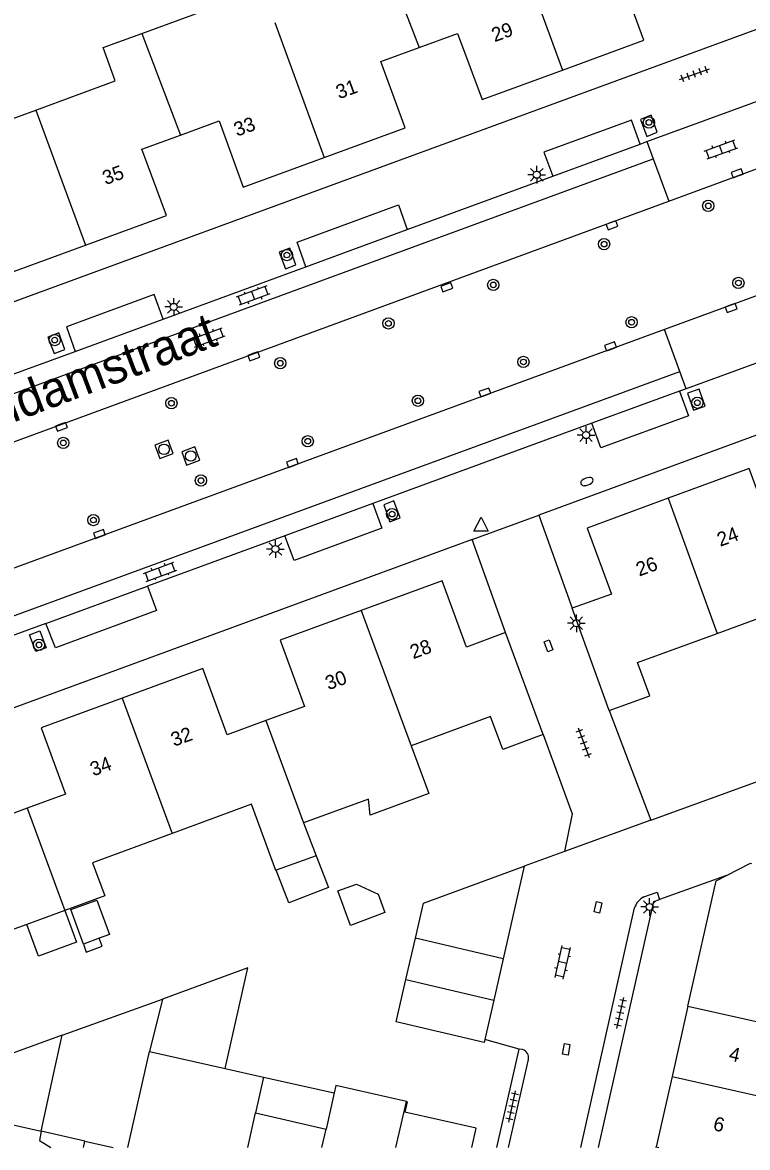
# Model space of a CAD drawing. Extents: x 128000 to 131008, y 398996 to 402500.
# Drawn here: x 129153.7 to 129205, y 399000 to 399079.6 of the extents above; entities that cross this region are included whole.
import ezdxf

# ---------------------------------------------------------------- set-up
doc = ezdxf.new("R2010")
doc.units = 0
for name, color, linetype in [('gg-afsc-muur', 7, 'Continuous'), ('gg-anno-huisnummerreeks BGT', 7, 'Continuous'), ('gg-anno-openbare ruimte label', 7, 'Continuous'), ('gg-bbg-bijgebouw', 7, 'Continuous'), ('gg-bbg-gedigitaliseerde bebouwing', 7, 'Continuous'), ('gg-bbg-gedigitaliseerde bijgebouw', 7, 'Continuous'), ('gg-bbg-hoofdgebouw', 7, 'Continuous'), ('gg-bbg-luifel en loopbrug', 7, 'Continuous'), ('gg-bbg-tussenscheiding', 7, 'Continuous'), ('gg-knt-verharding', 7, 'Continuous'), ('gg-knt-verharding nz', 7, 'Continuous'), ('gt-grn-weggrens', 7, 'Continuous'), ('gt-symb-boom', 7, 'Continuous'), ('gt-symb-brandkraan', 7, 'Continuous'), ('gt-symb-klinker verharding', 7, 'Continuous'), ('gt-symb-kolk', 7, 'Continuous'), ('gt-symb-kolk center center', 7, 'Continuous'), ('gt-symb-lichtmast', 7, 'Continuous'), ('gt-symb-rioolschacht', 7, 'Continuous'), ('gt-symb-tegel verharding', 7, 'Continuous'), ('gt-symb-waterafsluiter', 7, 'Continuous')]:
    doc.layers.add(name, color=color, linetype=linetype)

# ---------------------------------------------------------------- blocks, each defined once
blk = doc.blocks.new('gt0-KOLK')
at = {"layer": 'gt-symb-kolk'}
blk.add_lwpolyline([(0, 0), (0.375, 0), (0.375, 0.4), (-0.375, 0.4), (-0.375, 0), (0, 0)], dxfattribs=at)
blk = doc.blocks.new('gt0-RS')
at = {"layer": 'gt-symb-rioolschacht'}
blk.add_lwpolyline([(-0.5, -0.5), (0.5, -0.5), (0.5, 0.5), (-0.5, 0.5)], close=True, dxfattribs=at)
blk.add_circle((0, 0), 0.375, dxfattribs=at)
blk = doc.blocks.new('gt0-BOOM')
at = {"layer": 'gt-symb-boom'}
for radius in [0.4, 0.2]:
    blk.add_circle((0, 0), radius, dxfattribs=at)
blk = doc.blocks.new('gt0-KL1')
at = {"layer": 'gt-symb-klinker verharding'}
for p, q in [((-1.15, 0.3), (1.15, 0.3)), ((-1, -0.3), (-1, 0.3)), ((-0.5, 0.3), (-0.5, 0.45)), ((0, -0.3), (0, 0.3)), ((0.5, 0.3), (0.5, 0.45)), ((1, -0.3), (1, 0.3)), ((-1.15, -0.3), (1.15, -0.3)), ((-0.5, -0.45), (-0.5, -0.3)), ((0.5, -0.45), (0.5, -0.3))]:
    blk.add_line(p, q, dxfattribs=at)
blk = doc.blocks.new('gt0-WAFSL')
at = {"layer": 'gt-symb-waterafsluiter'}
for p, q in [((-0.5, -0.333), (0, 0.667)), ((0, 0.667), (0.5, -0.333)), ((0.5, -0.333), (-0.5, -0.333))]:
    blk.add_line(p, q, dxfattribs=at)
blk = doc.blocks.new('gt0-BR')
at = {"layer": 'gt-symb-brandkraan'}
for centre, radius, start, end in [((-0.244, 0), 0.206, 107.56694, 252.43307), ((0.599, -2.664), 3, 106.89205, 107.56694), ((0, -0.691), 0.938, 73.10799, 106.89205), ((-0.599, -2.664), 3, 72.43309, 73.10799), ((0.244, 0), 0.206, 287.56695, 72.43309), ((0.599, 2.664), 3, 252.43307, 253.10797), ((0, 0.691), 0.938, 253.10797, 286.89206), ((-0.599, 2.664), 3, 286.89206, 287.56695)]:
    blk.add_arc(centre, radius, start, end, dxfattribs=at)
blk = doc.blocks.new('gt0-LMAST')
at = {"layer": 'gt-symb-lichtmast'}
for p, q in [((-0.182, 0.173), (-0.447, 0.438)), ((-0.005, 0.246), (-0.005, 0.621)), ((0.172, 0.173), (0.437, 0.438)), ((-0.255, -0.004), (-0.63, -0.004)), ((-0.182, -0.181), (-0.447, -0.446)), ((-0.005, -0.254), (-0.005, -0.629)), ((0.437, -0.446), (0.172, -0.181)), ((0.245, -0.004), (0.62, -0.004))]:
    blk.add_line(p, q, dxfattribs=at)
blk.add_circle((-0.005, -0.004), 0.25, dxfattribs=at)
blk = doc.blocks.new('gt0-TEG1')
at = {"layer": 'gt-symb-tegel verharding'}
for p, q in [((-1.125, 0), (1.125, 0)), ((-0.9, -0.25), (-0.9, 0.25)), ((-0.45, -0.25), (-0.45, 0.25)), ((0, -0.25), (0, 0.25)), ((0.45, -0.25), (0.45, 0.25)), ((0.9, -0.25), (0.9, 0.25))]:
    blk.add_line(p, q, dxfattribs=at)
blk = doc.blocks.new('gt0-KOLKCC')
at = {"layer": 'gt-symb-kolk center center'}
blk.add_lwpolyline([(-0.375, 0.2), (0.375, 0.2), (0.375, -0.2), (-0.375, -0.2)], close=True, dxfattribs=at)

msp = doc.modelspace()

# ---------------------------------------------------------------- linework, layer by layer
at = {"layer": 'gg-afsc-muur'}
for p, q in [((129195.23, 399030.901), (129198.162, 399023.154)), ((129192.075, 399020.946), (129189.22, 399019.911)), ((129188.854, 399006.945), (129186.427, 399007.63)), ((129187.286, 399000), (129188.854, 399006.945))]:
    msp.add_line(p, q, dxfattribs=at)
for points in [[(129190.55, 399029.211), (129192.61, 399023.591), (129192.075, 399020.946)], [(129198.162, 399023.154), (129215.3, 399029.371), (129215.881, 399029.24)]]:
    msp.add_lwpolyline(points, dxfattribs=at)
at = {"layer": 'gg-bbg-bijgebouw'}
for p, q in [((129189.22, 399019.911), (129187.727, 399013.348)), ((129180.843, 399011.874), (129181.523, 399014.806)), ((129187.727, 399013.348), (129187.06, 399010.413)), ((129187.06, 399010.413), (129186.427, 399007.63)), ((129158.152, 399000.448), (129155.065, 399001.145)), ((129158.152, 399000.448), (129160.137, 399000))]:
    msp.add_line(p, q, dxfattribs=at)
for points in [[(129181.523, 399014.806), (129182.1, 399017.291), (129189.22, 399019.911)], [(129186.427, 399007.63), (129186.38, 399007.421), (129180.151, 399008.891), (129180.843, 399011.874)]]:
    msp.add_lwpolyline(points, dxfattribs=at)
at = {"layer": 'gg-bbg-gedigitaliseerde bebouwing'}
for p, q in [((129186.84, 399030.491), (129181.231, 399028.417)), ((129162.714, 399006.793), (129168.074, 399005.587)), ((129168.074, 399005.587), (129170.786, 399004.976)), ((129170.786, 399004.976), (129170.22, 399002.461)), ((129175.781, 399003.875), (129175.201, 399001.3)), ((129170.22, 399002.461), (129175.201, 399001.3))]:
    msp.add_line(p, q, dxfattribs=at)
for points in [[(129181.231, 399028.417), (129182.471, 399025.037), (129178.328, 399023.518), (129178.21, 399024.64), (129173.608, 399022.958)], [(129180.895, 399003.248), (129175.893, 399004.374), (129175.781, 399003.875)], [(129180.895, 399003.248), (129180.933, 399003.239), (129180.765, 399002.492)]]:
    msp.add_lwpolyline(points, dxfattribs=at)
at = {"layer": 'gg-bbg-gedigitaliseerde bijgebouw'}
for p, q in [((129159.165, 399014.798), (129158.039, 399014.384)), ((129156.549, 399007.937), (129163.63, 399010.5)), ((129163.63, 399010.5), (129162.714, 399006.793))]:
    msp.add_line(p, q, dxfattribs=at)
for points in [[(129177.344, 399018.638), (129178.884, 399017.926), (129179.367, 399016.612), (129176.927, 399015.715), (129176.03, 399018.155), (129177.344, 399018.638)], [(129158.039, 399014.384), (129157.142, 399016.824), (129158.998, 399017.507), (129159.895, 399015.066), (129159.165, 399014.798)], [(129155.065, 399001.145), (129156.032, 399005.708), (129156.549, 399007.937)]]:
    msp.add_lwpolyline(points, dxfattribs=at)
at = {"layer": 'gg-bbg-hoofdgebouw'}
for p, q in [((129162.166, 399078.801), (129166.75, 399080.482)), ((129195.23, 399030.901), (129192.61, 399038.141)), ((129190.55, 399029.211), (129187.89, 399036.421)), ((129173.608, 399022.958), (129174.49, 399020.63)), ((129174.49, 399020.63), (129171.676, 399019.606)), ((129156.735, 399016.774), (129154.034, 399015.781)), ((129154.034, 399015.781), (129152.271, 399015.132)), ((129200.79, 399010.007), (129199.67, 399005.024)), ((129199.67, 399005.024), (129198.551, 399000.044)), ((129198.541, 399000), (129198.551, 399000.044))]:
    msp.add_line(p, q, dxfattribs=at)
for points in [[(129191.927, 399076.218), (129197.67, 399078.331), (129195.95, 399083.021), (129198.67, 399084.021)], [(129154.665, 399073.387), (129160.298, 399075.453), (129159.437, 399077.8), (129162.166, 399078.801)], [(129181.782, 399077.815), (129184.5, 399078.811), (129186.23, 399074.121), (129191.927, 399076.218)], [(129175.074, 399070.031), (129180.8, 399072.131), (129179.07, 399076.821), (129181.782, 399077.815)], [(129148.19, 399073.675), (129149.051, 399071.328), (129154.665, 399073.387)], [(129164.912, 399071.614), (129167.63, 399072.611), (129169.35, 399067.931), (129175.074, 399070.031)], [(129158.186, 399063.82), (129163.91, 399065.921), (129162.18, 399070.611), (129164.912, 399071.614)], [(129148.023, 399065.412), (129150.74, 399066.411), (129152.47, 399061.721), (129158.186, 399063.82)], [(129209.567, 399044.337), (129206.85, 399043.341), (129205.12, 399048.031), (129199.385, 399045.924)], [(129199.385, 399045.924), (129193.66, 399043.821), (129195.38, 399039.141), (129192.61, 399038.141)], [(129187.89, 399036.421), (129185.14, 399035.401), (129183.41, 399040.081), (129177.68, 399037.979)], [(129177.68, 399037.979), (129171.96, 399035.881), (129173.68, 399031.191), (129170.952, 399030.193)], [(129202.859, 399036.366), (129208.49, 399038.431), (129209.35, 399036.091), (129212.175, 399037.128)], [(129195.23, 399030.901), (129198.09, 399031.951), (129197.23, 399034.301), (129202.859, 399036.366)], [(129170.952, 399030.193), (129168.21, 399029.191), (129166.49, 399033.881), (129160.776, 399031.786)], [(129160.776, 399031.786), (129155.06, 399029.691), (129156.78, 399024.991), (129154.06, 399023.996)], [(129190.55, 399029.211), (129187.7, 399028.161), (129186.84, 399030.491)], [(129154.06, 399023.996), (129151.34, 399023.001), (129149.62, 399027.691), (129143.894, 399025.591)], [(129171.676, 399019.606), (129171.66, 399019.6), (129169.939, 399024.281), (129164.313, 399022.213)], [(129164.313, 399022.213), (129158.691, 399020.146), (129159.55, 399017.81), (129156.735, 399016.774)], [(129203.529, 399019.251), (129205.219, 399020.114), (129205.297, 399020.096)], [(129200.79, 399010.007), (129202.782, 399018.869), (129203.529, 399019.251)], [(129185.513, 399000), (129185.821, 399001.356), (129180.765, 399002.492)]]:
    msp.add_lwpolyline(points, dxfattribs=at)
at = {"layer": 'gg-bbg-luifel en loopbrug'}
for p, q in [((129170.786, 399004.976), (129175.781, 399003.875)), ((129158.051, 399000), (129158.152, 399000.448))]:
    msp.add_line(p, q, dxfattribs=at)
for points in [[(129174.49, 399020.63), (129175.364, 399018.394), (129172.576, 399017.304), (129171.676, 399019.606)], [(129156.735, 399016.774), (129157.561, 399014.526), (129154.86, 399013.533), (129154.034, 399015.781)], [(129158.039, 399014.384), (129158.246, 399013.821), (129159.372, 399014.235), (129159.165, 399014.798)], [(129168.074, 399005.587), (129169.68, 399012.72), (129163.63, 399010.5)], [(129156.549, 399007.937), (129151.534, 399006.122), (129150.636, 399002.145), (129155.065, 399001.145)], [(129155.065, 399001.145), (129154.925, 399000.486), (129155.731, 399000)]]:
    msp.add_lwpolyline(points, dxfattribs=at)
at = {"layer": 'gg-bbg-tussenscheiding'}
for p, q in [((129188.433, 399085.771), (129191.927, 399076.218)), ((129179.022, 399084.982), (129181.782, 399077.815)), ((129171.573, 399079.587), (129175.074, 399070.031)), ((129162.166, 399078.801), (129164.912, 399071.614)), ((129154.665, 399073.387), (129158.186, 399063.82)), ((129199.385, 399045.924), (129202.859, 399036.366)), ((129177.68, 399037.979), (129181.231, 399028.417)), ((129160.776, 399031.786), (129164.313, 399022.213)), ((129170.952, 399030.193), (129173.608, 399022.958)), ((129154.06, 399023.996), (129156.735, 399016.774)), ((129187.727, 399013.348), (129181.523, 399014.806)), ((129180.843, 399011.874), (129187.06, 399010.413)), ((129200.79, 399010.007), (129209.564, 399008.022)), ((129161.181, 399000), (129162.714, 399006.793)), ((129199.67, 399005.024), (129208.443, 399003.055)), ((129180.14, 399000), (129180.895, 399003.248)), ((129169.67, 399000), (129170.22, 399002.461)), ((129174.908, 399000), (129175.201, 399001.3)), ((129198.551, 399000.044), (129198.747, 399000))]:
    msp.add_line(p, q, dxfattribs=at)
at = {"layer": 'gg-knt-verharding'}
for p, q in [((129218.18, 399083.701), (129120.76, 399047.931)), ((129197.895, 399071.15), (129207.655, 399074.731)), ((129266.32, 399072.661), (129190.24, 399044.731)), ((129197.426, 399070.978), (129197.895, 399071.15)), ((129197.895, 399071.15), (129198.343, 399069.93)), ((129199.438, 399066.945), (129209.196, 399070.53)), ((129198.343, 399069.93), (129199.438, 399066.945)), ((129180.939, 399064.928), (129191.24, 399068.708)), ((129140.73, 399045.381), (129199.438, 399066.945)), ((129163.687, 399058.597), (129173.778, 399062.3)), ((129208.868, 399061.423), (129199.141, 399057.856)), ((129199.141, 399057.856), (129143.258, 399037.373)), ((129200.227, 399054.895), (129199.141, 399057.856)), ((129209.794, 399057.018), (129200.675, 399053.674)), ((129146.862, 399052.423), (129157.469, 399056.316)), ((129200.675, 399053.674), (129200.227, 399054.895)), ((129200.675, 399053.674), (129200.206, 399053.502)), ((129194.002, 399051.227), (129178.503, 399045.545)), ((129190.24, 399044.731), (129192.61, 399038.141)), ((129172.275, 399043.262), (129162.573, 399039.704)), ((129185.53, 399043.001), (129113.69, 399016.651)), ((129187.89, 399036.421), (129185.53, 399043.001)), ((129155.387, 399037.07), (129144.695, 399033.15)), ((129198.162, 399023.154), (129192.075, 399020.946)), ((129203.529, 399019.251), (129198.794, 399017.54)), ((129193.212, 399000), (129197.02, 399016.951)), ((129189.1, 399006.931), (129188.854, 399006.945)), ((129188.111, 399000), (129189.511, 399006.231))]:
    msp.add_line(p, q, dxfattribs=at)
for points in [[(129197.426, 399070.978), (129196.809, 399072.677), (129190.592, 399070.4), (129191.24, 399068.708)], [(129198.629, 399071.82), (129198.204, 399073.015), (129197.434, 399072.724), (129197.884, 399071.522), (129198.629, 399071.82)], [(129173.778, 399062.3), (129173.151, 399064.046), (129180.315, 399066.68), (129180.939, 399064.928)], [(129172.641, 399063.622), (129171.881, 399063.339), (129172.333, 399062.161), (129173.07, 399062.446), (129172.641, 399063.622)], [(129163.687, 399058.597), (129163.053, 399060.336), (129156.845, 399058.054), (129157.469, 399056.316)], [(129156.722, 399056.442), (129156.292, 399057.628), (129155.526, 399057.328), (129155.971, 399056.153), (129156.722, 399056.442)], [(129200.768, 399053.367), (129201.193, 399052.155), (129202.006, 399052.443), (129201.579, 399053.646), (129200.768, 399053.367)], [(129200.206, 399053.502), (129200.842, 399051.757), (129194.634, 399049.493), (129194.002, 399051.227)], [(129179.276, 399045.456), (129179.704, 399044.266), (129180.448, 399044.531), (129180.006, 399045.737), (129179.276, 399045.456)], [(129178.503, 399045.545), (129179.135, 399043.804), (129172.936, 399041.516), (129172.275, 399043.262)], [(129162.573, 399039.704), (129163.202, 399037.989), (129156.058, 399035.347), (129155.387, 399037.07)], [(129154.238, 399036.255), (129154.961, 399036.537), (129155.411, 399035.338), (129154.684, 399035.075), (129154.238, 399036.255)], [(129197.68, 399017.73), (129198.62, 399018.071), (129198.794, 399017.54)], [(129194.47, 399000), (129198.38, 399017.391), (129198.794, 399017.54)]]:
    msp.add_lwpolyline(points, dxfattribs=at)
for centre, radius, start, end in [((129198.247, 399016.581), 1.281, 116.24952, 163.20526), ((129188.92, 399006.355), 0.604, 348.16123, 72.67681)]:
    msp.add_arc(centre, radius, start, end, dxfattribs=at)
at = {"layer": 'gg-knt-verharding nz'}
for p, q in [((129191.24, 399068.708), (129197.426, 399070.978)), ((129130.08, 399044.88), (129198.343, 399069.93)), ((129173.778, 399062.3), (129180.939, 399064.928)), ((129157.469, 399056.316), (129163.687, 399058.597)), ((129200.206, 399053.502), (129194.002, 399051.227)), ((129178.503, 399045.545), (129172.275, 399043.262)), ((129155.387, 399037.07), (129162.573, 399039.704))]:
    msp.add_line(p, q, dxfattribs=at)
msp.add_lwpolyline([(129120.439, 399025.691), (129121.292, 399025.894), (129127.38, 399028.186), (129200.227, 399054.895)], dxfattribs=at)
at = {"layer": 'gt-grn-weggrens'}
msp.add_line((129185.53, 399043.001), (129190.24, 399044.731), dxfattribs=at)

# ---------------------------------------------------------------- block references
at = {"layer": 'gt-symb-boom'}
for p in [(129198.035, 399072.506), (129202.233, 399066.609), (129194.865, 399063.901), (129172.431, 399063.131), (129204.365, 399061.153), (129187.028, 399061.018), (129179.614, 399058.294), (129196.809, 399058.376), (129156.011, 399057.114), (129189.16, 399055.565), (129171.964, 399055.48), (129164.267, 399052.649), (129181.698, 399052.821), (129201.462, 399052.682), (129156.618, 399049.839), (129173.909, 399049.957), (129166.353, 399047.18), (129179.872, 399044.807), (129158.75, 399044.386), (129154.896, 399035.555)]:
    msp.add_blockref('gt0-BOOM', p, dxfattribs=at)
at = {"layer": 'gt-symb-brandkraan', "rotation": 20.1739449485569}
msp.add_blockref('gt0-BR', (129193.652, 399047.104), dxfattribs=at)
at = {"layer": 'gt-symb-klinker verharding'}
for p, rotation in [((129203.132, 399070.6), 20.1201657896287), ((129170.032, 399060.267), -159.879834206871), ((129166.879, 399057.299), 20.120165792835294), ((129163.466, 399040.725), 20.1201657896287), ((129191.939, 399013.092), 77.35314650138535)]:
    msp.add_blockref('gt0-KL1', p, dxfattribs=dict(at, rotation=rotation))
at = {"layer": 'gt-symb-kolk'}
for p, rotation in [((129204.338, 399068.725), 20.173944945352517), ((129195.352, 399065.422), -159.44395478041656), ((129183.68, 399061.04), -160.3153572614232), ((129203.781, 399059.573), -159.933650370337), ((129195.381, 399056.481), 20.173944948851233), ((129170.021, 399056.156), -159.82605505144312), ((129186.497, 399053.219), 20.1739449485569), ((129156.423, 399051.165), -159.75249848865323), ((129172.886, 399048.221), 20.1739449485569), ((129159.239, 399043.215), 20.120165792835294)]:
    msp.add_blockref('gt0-KOLK', p, dxfattribs=dict(at, rotation=rotation))
at = {"layer": 'gt-symb-kolk center center'}
for p, rotation in [((129190.932, 399035.486), 110.24750150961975), ((129194.434, 399016.995), -102.64685349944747), ((129192.187, 399006.945), -100.66575999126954)]:
    msp.add_blockref('gt0-KOLKCC', p, dxfattribs=dict(at, rotation=rotation))
at = {"layer": 'gt-symb-lichtmast'}
for p in [(129190.107, 399068.812), (129164.429, 399059.464), (129193.595, 399050.397), (129171.625, 399042.339), (129192.909, 399037.093), (129198.091, 399017.017)]:
    msp.add_blockref('gt0-LMAST', p, dxfattribs=at)
at = {"layer": 'gt-symb-rioolschacht', "rotation": 20.120165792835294}
for p in [(129163.745, 399049.386), (129165.633, 399048.913)]:
    msp.add_blockref('gt0-RS', p, dxfattribs=at)
at = {"layer": 'gt-symb-tegel verharding'}
for p, rotation in [((129201.251, 399075.923), 20.120165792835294), ((129193.425, 399028.632), -69.87983420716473), ((129196.014, 399009.523), 77.35314650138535), ((129188.364, 399002.9), 77.35314650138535)]:
    msp.add_blockref('gt0-TEG1', p, dxfattribs=dict(at, rotation=rotation))
at = {"layer": 'gt-symb-waterafsluiter'}
msp.add_blockref('gt0-WAFSL', (129186.159, 399043.93), dxfattribs=at)

# ---------------------------------------------------------------- texts
at = {"layer": 'gg-anno-huisnummerreeks BGT'}
for s, rotation, p in [('29', 20.2, (129187.125, 399078.18)), ('31', 20.1, (129176.119, 399074.144)), ('33', 20.1, (129168.902, 399071.496)), ('35', 20.2, (129159.61, 399068.071)), ('24', 20.2, (129203.077, 399042.487)), ('26', 20.2, (129197.347, 399040.382)), ('28', 20.1, (129181.36, 399034.537)), ('30', 20.1, (129175.367, 399032.339)), ('32', 20.1, (129164.449, 399028.341)), ('34', 20.1, (129158.734, 399026.246)), ('4', 347.4, (129203.632, 399006.178)), ('6', 347.4, (129202.521, 399001.236))]:
    msp.add_text(s, height=1, rotation=rotation, dxfattribs=at).set_placement(p)
at = {"layer": 'gg-anno-openbare ruimte label'}
msp.add_text('Dubbeldamstraat', height=2.5, rotation=20.7, dxfattribs=at).set_placement((129143.849, 399047.785))

doc.saveas('drawing.dxf')
